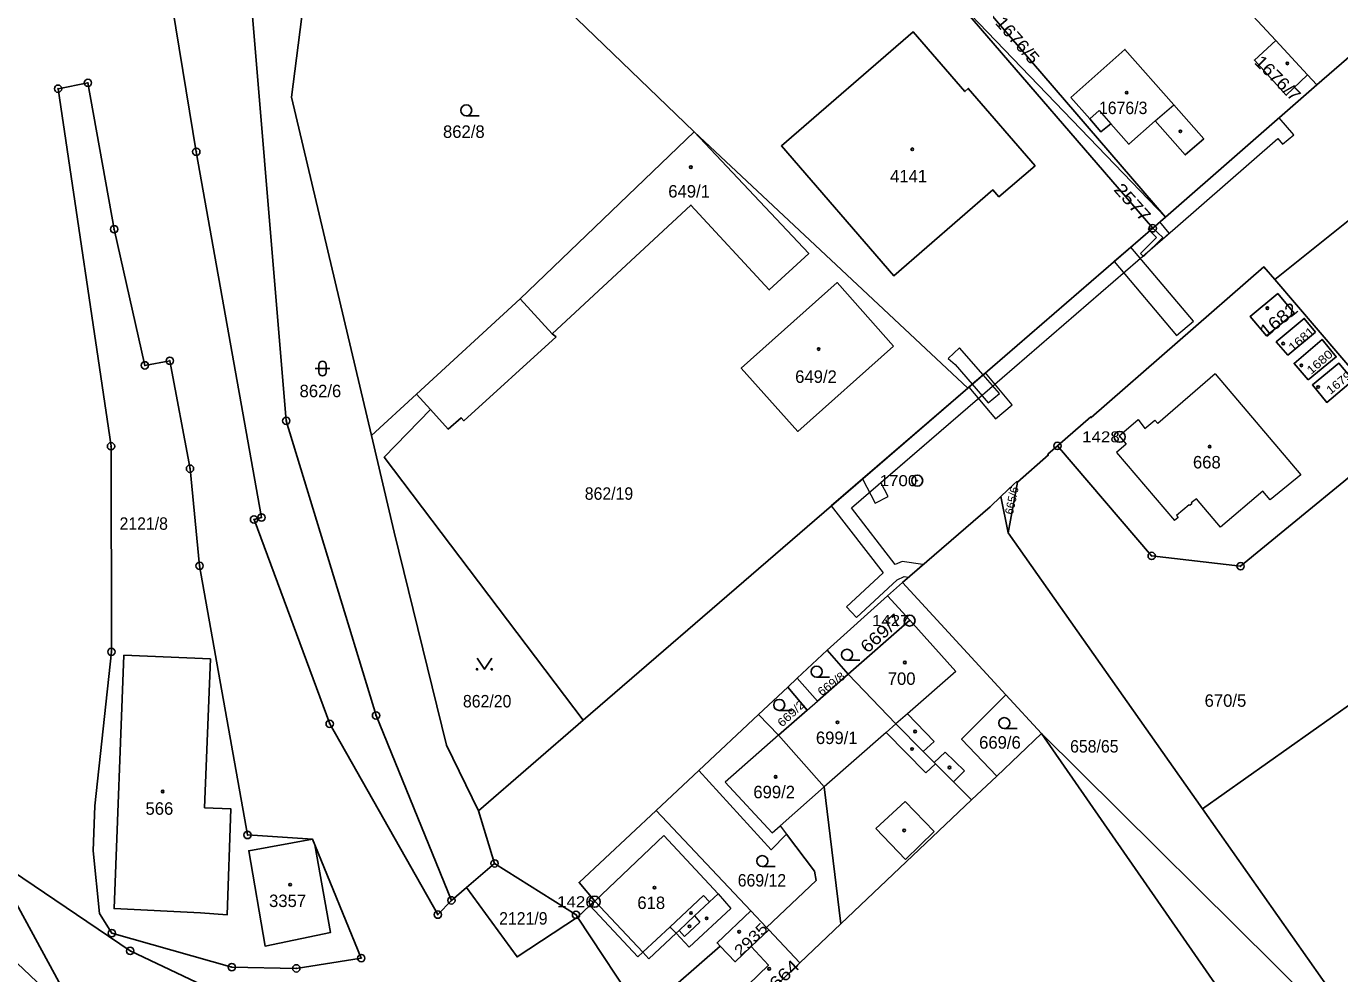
# Model space of a CAD drawing. Extents: x -679733 to -673243, y -1075091 to -1066557.
# Drawn here: x -676093.3 to -675914, y -1070998.6 to -1070869.2 of the extents above; entities that cross this region are included whole.
import ezdxf
from ezdxf.enums import TextEntityAlignment as Align

# ---------------------------------------------------------------- set-up
doc = ezdxf.new("R2010")
doc.units = 0
doc.header["$LTSCALE"] = 0.68
for name, color, linetype, lineweight in [('1', 7, 'Continuous', 25), ('13', 7, 'Continuous', 13), ('3', 7, 'Continuous', 25), ('4', 7, 'Continuous', 13), ('5', 7, 'Continuous', 25), ('8', 7, 'Continuous', 25)]:
    doc.layers.add(name, color=color, linetype=linetype, lineweight=lineweight)
doc.layers.add('2', color=7, linetype='Continuous')

msp = doc.modelspace()

# ---------------------------------------------------------------- linework, layer by layer
at = {"layer": '1'}
for p, q in [((-675965.17, -1070863.53), (-675937.84, -1070895.28)), ((-675939.57, -1070896.82), (-675966.95, -1070865.01)), ((-675966.95, -1070865.01), (-675937.84, -1070895.28)), ((-675922.77, -1070871.2), (-675918.45, -1070875.85)), ((-675917.15, -1070877.25), (-675937.84, -1070895.28)), ((-676046.21, -1070925.11), (-676040.06, -1070919.46)), ((-676038.16, -1070921.55), (-676040.06, -1070919.46)), ((-675959.28, -1070938.38), (-675960.31, -1070933.45)), ((-675983.99, -1070954.4), (-675981.12, -1070957.67)), ((-675989.39, -1070959.46), (-675993.4, -1070963.21)), ((-675954.74, -1070965.81), (-675959.61, -1070960.52)), ((-676031.62, -1070976.35), (-676017.3, -1070963.97)), ((-675993.4, -1070963.21), (-676001.54, -1070970.86)), ((-675990.63, -1070966.03), (-675993.4, -1070963.21)), ((-675960.85, -1070971.6), (-675954.74, -1070965.81)), ((-675954.74, -1070965.81), (-675906.14, -1071013.94)), ((-675905.6, -1071036.52), (-675954.74, -1070965.81)), ((-675964.29, -1070974.86), (-675960.85, -1070971.6)), ((-676029.4, -1070983.52), (-676031.62, -1070976.35)), ((-676009.31, -1071004.13), (-675998.63, -1070994.81)), ((-675987.73, -1070997.08), (-675992.64, -1071001.8))]:
    msp.add_line(p, q, dxfattribs=at)
for points in [[(-676098.23, -1070982.59), (-676085.69, -1071005.58), (-676109.68, -1070982.84), (-676115.86, -1070976.12), (-676122.1, -1070967.91), (-676131.27, -1070954.7), (-676145.48, -1070931.6), (-676150, -1070925.59), (-676156.28, -1070919.94), (-676161.37, -1070916.53), (-676179.64, -1070906.62), (-676183.47, -1070903.03), (-676188.54, -1070899.09), (-676191.37, -1070896.48), (-676212.07, -1070873.93), (-676214.86, -1070870.4), (-676256.83, -1070808.55), (-676270.07, -1070794.97), (-676278.59, -1070786.13), (-676291.26, -1070768.21), (-676347.19, -1070685.04), (-676351.13, -1070679.38)], [(-676035.3, -1070988.57), (-676037.16, -1070990.52), (-676051.91, -1070964.47), (-676062.24, -1070936.57), (-676061.22, -1070936.3), (-676070.12, -1070886.37), (-676074.28, -1070861.09), (-676078.23, -1070837.68), (-676078.62, -1070837.75), (-676078.87, -1070836.4), (-676081.79, -1070819.81), (-676083.2, -1070811.58), (-676085.89, -1070795.7), (-676091.14, -1070761.42), (-676096.6, -1070729.71)], [(-675918.45, -1070875.85), (-675917.15, -1070877.25), (-675838.92, -1070809.49)], [(-676046.21, -1070925.11), (-676057.11, -1070878.9), (-676052.69, -1070844.43), (-676048.97, -1070839.26), (-676051.96, -1070841.77), (-676063.78, -1070852)], [(-675965.17, -1070863.53), (-675945.27, -1070846.99), (-675922.77, -1070871.2)], [(-676063.78, -1070852), (-676057.84, -1070923.1), (-676045.59, -1070963.34), (-676035.3, -1070988.57)], [(-676002.16, -1070883.64), (-676019.39, -1070867.03), (-676023.8, -1070862.89)], [(-675918.45, -1070875.85), (-675921.34, -1070878.65), (-675925.68, -1070873.85), (-675922.77, -1070871.2)], [(-676047.6, -1070996.45), (-676056.47, -1070997.85), (-676065.28, -1070997.68), (-676081.66, -1070993.04), (-676083.35, -1070990.37), (-676084.18, -1070981.82), (-676083.98, -1070975.68), (-676081.71, -1070954.65), (-676081.76, -1070926.58), (-676088.99, -1070877.76), (-676084.91, -1070876.97), (-676081.34, -1070896.95), (-676077.14, -1070915.53), (-676073.74, -1070914.91), (-676070.98, -1070929.64), (-676069.67, -1070942.91), (-676063.13, -1070979.64)], [(-676040.06, -1070919.46), (-676025.92, -1070906.47), (-676002.16, -1070883.64)], [(-676002.16, -1070883.64), (-675986.53, -1070900.28), (-675991.91, -1070905.24), (-676002.6, -1070893.66), (-676021.55, -1070911.21), (-676021.01, -1070911.65)], [(-676017.3, -1070963.97), (-675964.81, -1070918.63), (-676002.16, -1070883.64)], [(-675904.79, -1070889.34), (-675905.14, -1070889.61), (-675922.89, -1070903.82), (-675905.16, -1070924.54)], [(-675937.84, -1070895.28), (-675939.57, -1070896.82), (-675964.81, -1070918.63)], [(-675952.58, -1070926.53), (-675948.03, -1070922.58), (-675947.95, -1070922.67), (-675924.38, -1070902.09), (-675922.89, -1070903.82)], [(-676021.01, -1070911.65), (-676033.62, -1070923.1), (-676033.98, -1070922.69), (-676035.75, -1070924.22), (-676038.16, -1070921.55)], [(-676038.16, -1070921.55), (-676044.47, -1070928.08), (-676017.3, -1070963.97)], [(-676031.62, -1070976.35), (-676035.98, -1070967.39), (-676043.1, -1070938.29), (-676046.21, -1070925.11)], [(-675905.16, -1070924.54), (-675927.57, -1070942.95), (-675939.71, -1070941.55), (-675952.58, -1070926.53)], [(-675958.03, -1070931.49), (-675953.81, -1070927.76), (-675953.89, -1070927.67), (-675952.58, -1070926.53)], [(-675960.31, -1070933.45), (-675958.54, -1070931.77), (-675958.11, -1070931.4), (-675958.03, -1070931.49)], [(-675958.03, -1070931.49), (-675959.28, -1070938.38), (-675932.77, -1070976.08)], [(-675973.74, -1070945.16), (-675961.77, -1070934.83), (-675960.31, -1070933.45)], [(-675959.61, -1070960.52), (-675973.74, -1070945.16), (-675975.78, -1070946.98)], [(-675975.78, -1070946.98), (-675983.99, -1070954.4), (-675988.08, -1070958.23)], [(-675975.78, -1070946.98), (-675972.72, -1070950.32), (-675981.12, -1070957.67)], [(-675981.12, -1070957.67), (-675985.33, -1070961.37), (-675988.08, -1070958.23), (-675989.39, -1070959.46)], [(-675964.29, -1070974.86), (-675966.74, -1070972.4), (-675969.2, -1070969.93), (-675969.38, -1070969.74), (-675970.88, -1070968.24), (-675974.61, -1070964.49), (-675981.12, -1070957.67)], [(-675904.3, -1070956.1), (-675908.7, -1070959.82), (-675909.12, -1070959.35), (-675932.77, -1070976.08), (-675906.14, -1071013.94), (-675896.04, -1071023.12), (-675895.64, -1071023.33), (-675893.54, -1071022.59), (-675855.39, -1070987.58)], [(-675989.39, -1070959.46), (-675986.75, -1070962.62), (-675990.63, -1070966.03)], [(-675960.85, -1070971.6), (-675965.65, -1070966.56), (-675959.61, -1070960.52)], [(-675990.63, -1070966.03), (-675984.42, -1070973.09), (-675982.15, -1070991.78), (-675964.29, -1070974.86)], [(-676001.54, -1070970.86), (-676007.36, -1070976.31), (-675994.43, -1070989.99), (-675992.29, -1070992.26)], [(-676001.54, -1070970.86), (-675991.65, -1070981.67), (-675989.57, -1070979.52), (-675985.72, -1070984.6), (-675985.49, -1070985.84), (-675992.29, -1070992.26), (-675991.96, -1070992.61), (-675987.73, -1070997.08), (-675982.15, -1070991.78)], [(-676018.09, -1070990.85), (-676016.39, -1070989.27), (-676015.73, -1070988.66), (-676017.86, -1070986.13), (-676007.36, -1070976.31)], [(-676063.13, -1070979.64), (-676054.26, -1070980.2), (-676053.96, -1070981), (-676047.6, -1070996.45)], [(-676054.26, -1070980.2), (-676062.97, -1070981.79), (-676060.74, -1070994.8), (-676051.82, -1070992.97), (-676053.96, -1070981)], [(-676040.32, -1071013.59), (-676058.35, -1071005.34), (-676079.14, -1070995.47), (-676098.23, -1070982.59)], [(-676035.3, -1070988.57), (-676033.24, -1070986.81), (-676029.4, -1070983.52)], [(-676029.4, -1070983.52), (-676018.29, -1070990.54), (-676018.09, -1070990.85)], [(-676018.09, -1070990.85), (-676026.34, -1070996.3), (-676033.24, -1070986.81)], [(-676000.04, -1071008.49), (-676004.05, -1071012.1), (-676009.31, -1071004.13), (-676018.09, -1070990.85)], [(-675998.63, -1070994.81), (-675999.04, -1070994.38), (-675994.43, -1070989.99)], [(-675998.63, -1070994.81), (-675996.58, -1070996.96), (-675994.37, -1070994.88), (-675991.96, -1070992.61)], [(-675994.4, -1071003.39), (-675996.21, -1071001.48), (-675992.03, -1070997.43), (-675994.37, -1070994.88)]]:
    msp.add_lwpolyline(points, dxfattribs=at)
for points in [[(-675955.62, -1070888.28), (-675960.55, -1070892.52), (-675961.37, -1070891.58), (-675974.92, -1070903.29), (-675990.24, -1070885.58), (-675972.27, -1070869.98), (-675965.21, -1070878.15), (-675964.75, -1070877.72)], [(-675950.74, -1070878.96), (-675948.16, -1070881.89), (-675946.63, -1070883.66), (-675945.29, -1070882.54), (-675942.82, -1070885.34), (-675939.21, -1070882.17), (-675935.12, -1070886.81), (-675932.61, -1070884.59), (-675936.7, -1070879.96), (-675943.36, -1070872.39)], [(-675974.93, -1070912.89), (-675988.01, -1070924.55), (-675995.74, -1070915.93), (-675982.65, -1070904.23)], [(-675922.48, -1070905.72), (-675920.27, -1070908.4), (-675924.03, -1070911.51), (-675926.25, -1070908.86)], [(-675917.33, -1070911.02), (-675921.12, -1070914.14), (-675922.7, -1070912.33), (-675918.89, -1070909.12)], [(-675918.34, -1070917.5), (-675920.28, -1070915.26), (-675916.44, -1070912), (-675914.51, -1070914.37)], [(-675912.2, -1070917.56), (-675915.8, -1070920.59), (-675917.76, -1070918.21), (-675914.14, -1070915.24)], [(-676068.18, -1070955.6), (-676080.01, -1070955.1), (-676081.34, -1070989.7), (-676069.55, -1070990.25), (-676065.92, -1070990.55), (-676065.4, -1070976.08), (-676068.98, -1070975.92)]]:
    msp.add_lwpolyline(points, close=True, dxfattribs=at)
at = {"layer": '13'}
for points in [[(-675922.29, -1070881.73), (-675937.84, -1070895.28), (-675939.57, -1070896.82), (-675964.81, -1070918.63), (-675983.44, -1070934.72), (-675976.38, -1070943.85), (-675981.36, -1070948.48), (-675980, -1070949.95), (-675974.47, -1070944.8), (-675973.49, -1070944.37), (-675972.92, -1070944.45), (-675970.93, -1070942.74), (-675973.77, -1070942.3), (-675974.72, -1070942.72), (-675980.69, -1070934.99), (-675963.5, -1070920.14), (-675938.25, -1070898.32), (-675936.52, -1070896.78), (-675922.5, -1070884.56), (-675921.83, -1070885.34), (-675920.32, -1070884.04)], [(-675979.18, -1070931.04), (-675977.44, -1070934.35), (-675975.67, -1070933.42), (-675976.67, -1070931.52), (-675963.5, -1070920.14), (-675938.25, -1070898.32), (-675937.31, -1070897.49), (-675938.58, -1070895.94), (-675939.57, -1070896.82), (-675964.81, -1070918.63)], [(-675939.57, -1070896.82), (-675939.71, -1070896.94), (-675939.96, -1070897.16), (-675939.04, -1070898.07), (-675941.23, -1070900.25), (-675940.81, -1070900.67), (-675938.2, -1070898.09)], [(-675940.17, -1070896.96), (-675939.96, -1070897.16), (-675939.71, -1070896.94), (-675939.93, -1070896.74)], [(-675944.83, -1070901.36), (-675936.3, -1070911.45), (-675934.01, -1070909.51), (-675942.56, -1070899.4)], [(-675964.21, -1070918.12), (-675962.71, -1070916.82), (-675965.92, -1070913.14), (-675967.48, -1070914.59), (-675966.54, -1070915.43)], [(-675958.74, -1070920.92), (-675962.39, -1070916.54), (-675964.66, -1070918.5), (-675961.04, -1070922.84)], [(-675962.02, -1070920.65), (-675960.49, -1070919.37), (-675962.71, -1070916.82), (-675964.21, -1070918.12)]]:
    msp.add_lwpolyline(points, close=True, dxfattribs=at)
at = {"layer": '3'}
for p, q in [((-676033.273, -1070881.47), (-676031.523, -1070881.47)), ((-676053.891, -1070915.971), (-676051.889, -1070915.971)), ((-676053.391, -1070915.471), (-676053.391, -1070916.472)), ((-676052.389, -1070916.472), (-676052.389, -1070915.471)), ((-675981.293, -1070955.79), (-675979.543, -1070955.79)), ((-675985.433, -1070958.1), (-675983.683, -1070958.1)), ((-675990.553, -1070962.63), (-675988.803, -1070962.63)), ((-675959.823, -1070965.12), (-675958.073, -1070965.12)), ((-675992.863, -1070983.96), (-675991.113, -1070983.96))]:
    msp.add_line(p, q, dxfattribs=at)
msp.add_lwpolyline([(-676031.79, -1070955.519), (-676030.79, -1070957.02), (-676029.79, -1070955.519)], dxfattribs=at)
for centre, radius in [((-676033.2729, -1070880.7198), 0.75), ((-675981.2929, -1070955.0398), 0.75), ((-676031.79, -1070957.0195), 0.1), ((-676029.79, -1070957.0195), 0.1), ((-675985.4329, -1070957.3498), 0.75), ((-675990.5529, -1070961.8798), 0.75), ((-675959.8229, -1070964.3698), 0.75), ((-675992.8629, -1070983.2098), 0.75)]:
    msp.add_circle(centre, radius, dxfattribs=at)
for centre, start, end in [((-676052.89, -1070915.4709), 0, 180), ((-676052.89, -1070916.4709), 180, 359.98789)]:
    msp.add_arc(centre, 0.5, start, end, dxfattribs=at)
at = {"layer": '4'}
for p, q in [((-675939.21, -1070882.17), (-675936.7, -1070879.96)), ((-675948.16, -1070881.89), (-675946.86, -1070880.75)), ((-675946.86, -1070880.75), (-675945.29, -1070882.54)), ((-676021.55, -1070911.21), (-676025.92, -1070906.47)), ((-675931.03, -1070916.68), (-675938.87, -1070923.47)), ((-675931.03, -1070916.68), (-675919.34, -1070930.46)), ((-675944.16, -1070925.16), (-675941.56, -1070922.94)), ((-675941.56, -1070922.94), (-675940.62, -1070924.16)), ((-675940.62, -1070924.16), (-675939.26, -1070923.01)), ((-675938.87, -1070923.47), (-675939.26, -1070923.01)), ((-675944.16, -1070925.16), (-675943.18, -1070926.3)), ((-675943.18, -1070926.3), (-675944.53, -1070927.45)), ((-675944.53, -1070927.45), (-675936.59, -1070936.71)), ((-675919.34, -1070930.46), (-675923.54, -1070933.91)), ((-675933.61, -1070933.74), (-675934.3, -1070934.32)), ((-675934.3, -1070934.32), (-675934.21, -1070934.44)), ((-675930.3, -1070937.64), (-675933.61, -1070933.74)), ((-675924.52, -1070932.72), (-675930.3, -1070937.64)), ((-675923.54, -1070933.91), (-675924.52, -1070932.72)), ((-675934.57, -1070934.55), (-675936.33, -1070936.02)), ((-675936.33, -1070936.02), (-675936.1, -1070936.29)), ((-675934.48, -1070934.66), (-675934.57, -1070934.55)), ((-675934.21, -1070934.44), (-675934.48, -1070934.66)), ((-675936.1, -1070936.29), (-675936.59, -1070936.71)), ((-675972.72, -1070950.32), (-675966.45, -1070957.33)), ((-675966.45, -1070957.33), (-675973.05, -1070963.12)), ((-675986.75, -1070962.62), (-675985.33, -1070961.37)), ((-675974.61, -1070964.49), (-675975.95, -1070965.67)), ((-675973.05, -1070963.12), (-675974.61, -1070964.49)), ((-675973.05, -1070963.12), (-675969.4, -1070966.86)), ((-675990.63, -1070966.03), (-675997.92, -1070972.42)), ((-675975.95, -1070965.67), (-675984.42, -1070973.09)), ((-675975.95, -1070965.67), (-675970.53, -1070971.14)), ((-675969.4, -1070966.86), (-675970.88, -1070968.24)), ((-675969.38, -1070969.74), (-675967.9, -1070968.34)), ((-675967.9, -1070968.34), (-675965.26, -1070970.9)), ((-675970.53, -1070971.14), (-675969.2, -1070969.93)), ((-675965.26, -1070970.9), (-675966.74, -1070972.4)), ((-675997.92, -1070972.42), (-675991.53, -1070979.34)), ((-675984.42, -1070973.09), (-675990.44, -1070978.38)), ((-675977.38, -1070978.76), (-675973.35, -1070975.08)), ((-675973.35, -1070975.08), (-675969.4, -1070979.18)), ((-675991.53, -1070979.34), (-675990.44, -1070978.38)), ((-675990.44, -1070978.38), (-675989.57, -1070979.52)), ((-675973.29, -1070982.99), (-675977.38, -1070978.76)), ((-675969.4, -1070979.18), (-675973.29, -1070982.99)), ((-676015.73, -1070988.66), (-676006.28, -1070979.73)), ((-676006.28, -1070979.73), (-675998.9, -1070987.68)), ((-676000.88, -1070987.91), (-676005.44, -1070992.18)), ((-676000.06, -1070988.77), (-676000.88, -1070987.91)), ((-675998.9, -1070987.68), (-676000.06, -1070988.77)), ((-675998.9, -1070987.68), (-675997.16, -1070989.66)), ((-676016.39, -1070989.27), (-676009.83, -1070996.28)), ((-676009.17, -1070995.66), (-676015.73, -1070988.66)), ((-675997.16, -1070989.66), (-676002.83, -1070994.98)), ((-676000.06, -1070988.77), (-676002.11, -1070990.69)), ((-676002.11, -1070990.69), (-676004.23, -1070992.67)), ((-676001.39, -1070991.56), (-676003.47, -1070993.49)), ((-676002.11, -1070990.69), (-676001.39, -1070991.56)), ((-676005.44, -1070992.18), (-676009.17, -1070995.66)), ((-676004.63, -1070993.05), (-676008.37, -1070996.55)), ((-676005.33, -1070992.3), (-676005.44, -1070992.18)), ((-676004.63, -1070993.05), (-676005.33, -1070992.3)), ((-676004.23, -1070992.67), (-676004.63, -1070993.05)), ((-676002.83, -1070994.98), (-676004.63, -1070993.05)), ((-676004.23, -1070992.67), (-676003.47, -1070993.49)), ((-676009.83, -1070996.28), (-676009.17, -1070995.66)), ((-676008.37, -1070996.55), (-676009.17, -1070995.66))]:
    msp.add_line(p, q, dxfattribs=at)
at = {"layer": '5'}
for centre in [(-675921.1968, -1070874.3092), (-675943.1168, -1070878.2992), (-675935.7868, -1070883.5892), (-675972.3868, -1070886.0292), (-676002.6168, -1070888.4692), (-675923.9168, -1070907.7292), (-675921.7668, -1070912.5592), (-675985.1668, -1070913.3092), (-675919.2768, -1070915.5392), (-675916.9868, -1070918.4892), (-675931.7868, -1070926.6192), (-675973.4068, -1070956.0892), (-675982.5868, -1070964.2592), (-675972.0068, -1070965.5192), (-675972.4168, -1070967.9092), (-675991.0368, -1070971.6992), (-675967.3068, -1070970.4392), (-676074.7068, -1070973.6992), (-675973.4968, -1070979.0192), (-676057.3168, -1070986.4292), (-676007.5668, -1070986.8292), (-676002.5868, -1070990.2892), (-676000.4568, -1070991.0192), (-676002.7968, -1070992.1192), (-675996.0168, -1070992.8492), (-675991.9268, -1070997.9092)]:
    msp.add_circle(centre, 0.175, dxfattribs=at)
at = {"layer": '8'}
for centre, radius in [((-676084.91, -1070876.9699), 0.5), ((-676084.91, -1070876.9699), 0.0303), ((-676088.99, -1070877.7599), 0.5), ((-676088.99, -1070877.7599), 0.0303), ((-676070.12, -1070886.3699), 0.5), ((-676070.12, -1070886.3699), 0.0303), ((-676081.34, -1070896.9499), 0.5), ((-675939.57, -1070896.8199), 0.5), ((-676081.34, -1070896.9499), 0.0303), ((-675939.57, -1070896.8199), 0.0303), ((-676073.74, -1070914.9099), 0.5), ((-676077.14, -1070915.5299), 0.5), ((-676077.14, -1070915.5299), 0.0303), ((-676073.74, -1070914.9099), 0.0303), ((-676057.84, -1070923.0999), 0.5), ((-676057.84, -1070923.0999), 0.0303), ((-675944.07, -1070925.2898), 0.75), ((-675944.07, -1070925.2898), 0.03), ((-676081.76, -1070926.5799), 0.5), ((-676081.76, -1070926.5799), 0.0303), ((-675952.58, -1070926.5299), 0.5), ((-675952.58, -1070926.5299), 0.0303), ((-676070.98, -1070929.6399), 0.5), ((-676070.98, -1070929.6399), 0.0303), ((-675971.71, -1070931.2698), 0.75), ((-675971.71, -1070931.2698), 0.03), ((-676062.24, -1070936.5699), 0.5), ((-676061.22, -1070936.2999), 0.5), ((-676062.24, -1070936.5699), 0.0303), ((-676061.22, -1070936.2999), 0.0303), ((-675939.71, -1070941.5499), 0.5), ((-675939.71, -1070941.5499), 0.0303), ((-676069.67, -1070942.9099), 0.5), ((-676069.67, -1070942.9099), 0.0303), ((-675927.57, -1070942.9499), 0.5), ((-675927.57, -1070942.9499), 0.0303), ((-675972.76, -1070950.3698), 0.75), ((-675972.76, -1070950.3698), 0.03), ((-676081.71, -1070954.6499), 0.5), ((-676081.71, -1070954.6499), 0.0303), ((-676045.59, -1070963.3399), 0.5), ((-676051.91, -1070964.4699), 0.5), ((-676051.91, -1070964.4699), 0.0303), ((-676045.59, -1070963.3399), 0.0303), ((-676063.13, -1070979.6399), 0.5), ((-676063.13, -1070979.6399), 0.0303), ((-676029.4, -1070983.5199), 0.5), ((-676029.4, -1070983.5199), 0.0303), ((-676035.3, -1070988.5699), 0.5), ((-676015.74, -1070988.7498), 0.75), ((-676035.3, -1070988.5699), 0.0303), ((-676015.74, -1070988.7498), 0.03), ((-676037.16, -1070990.5199), 0.5), ((-676037.16, -1070990.5199), 0.0303), ((-676018.29, -1070990.5399), 0.5), ((-676018.29, -1070990.5399), 0.0303), ((-676081.66, -1070993.0399), 0.5), ((-676081.66, -1070993.0399), 0.0303), ((-676079.14, -1070995.4699), 0.5), ((-676079.14, -1070995.4699), 0.0303), ((-676047.6, -1070996.4499), 0.5), ((-676047.6, -1070996.4499), 0.0303), ((-676065.28, -1070997.6799), 0.5), ((-676065.28, -1070997.6799), 0.0303), ((-676056.47, -1070997.8499), 0.5), ((-676056.47, -1070997.8499), 0.0303)]:
    msp.add_circle(centre, radius, dxfattribs=at)

# ---------------------------------------------------------------- texts
at = {"layer": '2', "width": 1.1}
msp.add_text('1676/5', height=1.7, rotation=311, dxfattribs=at).set_placement((-675961.168, -1070868.818))
at = {"layer": '2'}
for s, height, rotation, width, p in [('1676/7', 1.7, 315, 1.1, (-675923.1095, -1070876.9515)), ('2577', 1.7, 312, 1.2, (-675942.9601, -1070893.8572)), ('1682', 1.7, 39, 1.15, (-675921.8479, -1070909.9614)), ('1681', 1.14, 41, 1.2, (-675918.896, -1070912.3734)), ('1680', 1.14, 41, 1.2, (-675916.406, -1070915.5034)), ('1679', 1.14, 39, 1.15, (-675913.7912, -1070918.3392)), ('669/7', 1.7, 42, 1.15, (-675976.0918, -1070952.7298)), ('669/8', 1.14, 37, 1.1, (-675983.098, -1070959.4624)), ('669/2', 1.14, 43, 1.15, (-675988.5517, -1070963.485)), ('2935', 1.5, 44, 1.2, (-675993.9015, -1070994.434)), ('3664', 1.7, 44, 1.2, (-675989.816, -1070999.8413))]:
    msp.add_text(s, height=height, rotation=rotation, dxfattribs=dict(at, width=width)).set_placement(p, align=Align.CENTER)
at = {"layer": '2', "width": 0.95}
for s, p in [('1676/3', (-675943.599, -1070881.229)), ('862/19', (-676013.789, -1070933.88)), ('862/20', (-676030.419, -1070962.229)), ('658/65', (-675947.539, -1070968.39)), ('669/12', (-675992.909, -1070986.68))]:
    msp.add_text(s, height=1.7, dxfattribs=at).set_placement(p, align=Align.CENTER)
at = {"layer": '2'}
for s, p in [('862/8', (-676033.6, -1070884.479)), ('4141', (-675972.89, -1070890.55)), ('649/1', (-676002.85, -1070892.62)), ('649/2', (-675985.53, -1070917.92)), ('862/6', (-676053.18, -1070919.88)), ('668', (-675932.179, -1070929.6)), ('700', (-675973.839, -1070959.15)), ('670/5', (-675929.64, -1070962.14)), ('699/1', (-675982.7, -1070967.229)), ('669/6', (-675960.42, -1070967.86)), ('699/2', (-675991.24, -1070974.63)), ('566', (-676075.159, -1070976.88)), ('3357', (-676057.66, -1070989.479)), ('618', (-676008.019, -1070989.749))]:
    msp.add_text(s, height=1.7, dxfattribs=at).set_placement(p, align=Align.CENTER)
msp.add_text('665/6', height=1.14, rotation=78, dxfattribs=at).set_placement((-675958.2555, -1070934.1085), align=Align.CENTER)
at = {"layer": '2', "width": 0.95}
for s, p in [('2121/8', (-676080.6, -1070937.979)), ('2121/9', (-676028.78, -1070991.88))]:
    msp.add_text(s, height=1.7, dxfattribs=at).set_placement(p)
at = {"layer": '8', "width": 1.15}
for s, p in [('1428', (-675944.069, -1070926.04)), ('1700', (-675971.709, -1070932.02)), ('1427', (-675972.759, -1070951.12)), ('1426', (-676015.739, -1070989.5))]:
    msp.add_text(s, height=1.5, dxfattribs=at).set_placement(p, align=Align.RIGHT)

doc.saveas('drawing.dxf')
